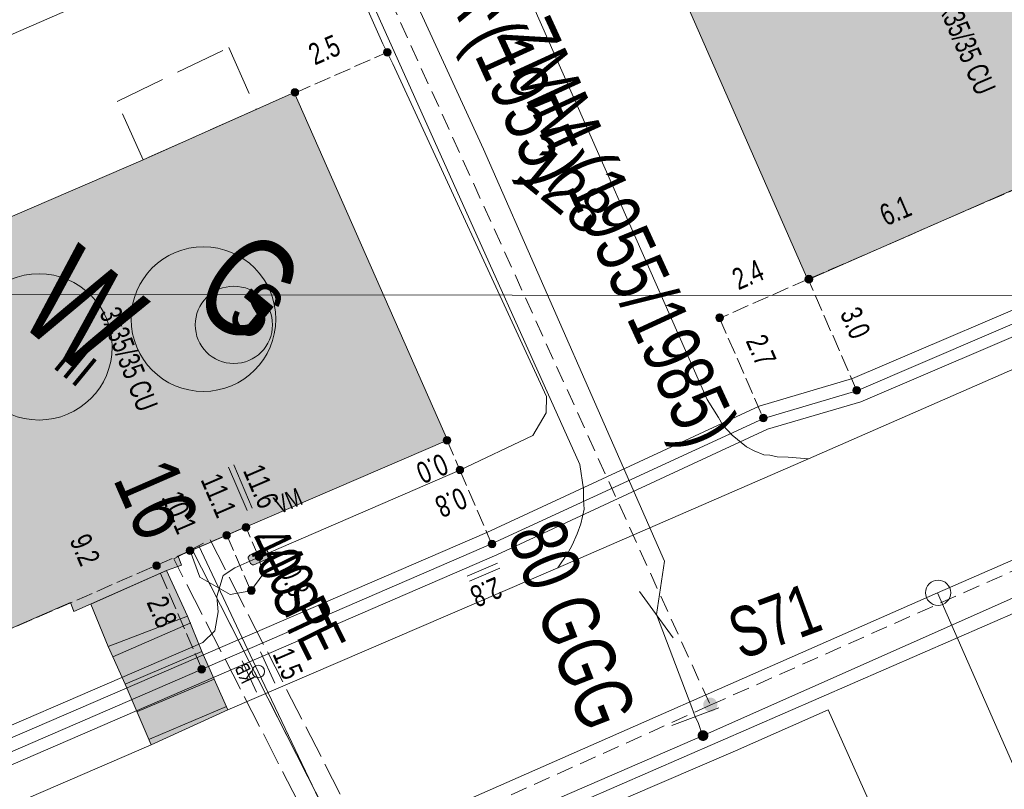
# Model space of a CAD drawing. Header units: metres. Extents: x -740 to 758, y -633 to 854.
# Tile 1054 of 1056: x 456 to 480, y 226 to 245. Entities that reach past the tile are written whole.
import ezdxf

# ---------------------------------------------------------------- set-up
doc = ezdxf.new("R2010")
doc.units = ezdxf.units.M
doc.header["$MEASUREMENT"] = 0
for name, pattern in [('1248_416', [1.664, 1.248, -0.416]), ('416_125', [0.5408, 0.416, -0.1248]), ('416_208', [0.624, 0.416, -0.208]), ('416_416', [0.832, 0.416, -0.416]), ('832_208', [1.04, 0.832, -0.208])]:
    doc.linetypes.add(name, pattern=pattern)
for name, color, linetype in [('Gas.LOVION', 7, 'Continuous'), ('Grundkarte.LOVION', 7, 'Continuous'), ('Grundkarte_Text.LOVION', 7, 'Continuous'), ('Strom.LOVION', 7, 'Continuous'), ('StromBemass.LOVION', 7, 'Continuous'), ('ViewBounds.LOVION', 7, 'Continuous'), ('Wasser.LOVION', 7, 'Continuous')]:
    doc.layers.add(name, color=color, linetype=linetype)
doc.styles.add('ERSTELLTER_STIL_1', font='arial.ttf')

msp = doc.modelspace()

# ---------------------------------------------------------------- hatches: boundary and pattern name
at = {"layer": 'Gas.LOVION', "linetype": 'Continuous', "lineweight": 13}
for points in [[(460.148, 232.113), (460.812, 232.429), (460.66, 232.769), (459.968, 232.45)], [(473.275, 228.231), (473.288, 228.249), (473.298, 228.268), (473.306, 228.288), (473.311, 228.309), (473.314, 228.331), (473.314, 228.353), (473.311, 228.375), (473.306, 228.396), (473.298, 228.416), (473.287, 228.436), (473.274, 228.453), (473.259, 228.469), (473.242, 228.483), (473.223, 228.495), (473.204, 228.504), (473.183, 228.511), (473.161, 228.515), (473.139, 228.516), (473.117, 228.515), (473.096, 228.511), (473.075, 228.504), (473.055, 228.494), (473.037, 228.483), (473.02, 228.469), (473.005, 228.452), (472.992, 228.435), (472.982, 228.415), (472.974, 228.395), (472.968, 228.374), (472.966, 228.352), (472.966, 228.33), (472.968, 228.308), (472.974, 228.287), (472.982, 228.267), (472.993, 228.248), (473.006, 228.23), (473.021, 228.214), (473.038, 228.2), (473.056, 228.188), (473.076, 228.179), (473.097, 228.172), (473.119, 228.168), (473.14, 228.167), (473.162, 228.168), (473.184, 228.173), (473.205, 228.179), (473.224, 228.189), (473.243, 228.201), (473.26, 228.215)]]:
    msp.add_hatch(color=7, dxfattribs=at).paths.add_polyline_path(points)
at = {"layer": 'Grundkarte.LOVION', "linetype": 'Continuous', "lineweight": 18}
for color, points in [(9, [(471.824, 247.368), (475.552, 238.866), (481.277, 241.376), (481.449, 241.127), (481.932, 241.322), (483.971, 242.231), (483.916, 242.491), (491.739, 245.916), (488.09, 254.515), (487.581, 254.288), (484.718, 253.032), (479.36, 250.706), (476.046, 249.229), (472.955, 247.892)]), (9, [(462.833, 243.504), (459.094, 241.838), (455.01, 240.079), (453.507, 239.429), (452.03, 238.812), (450.73, 238.212), (447.894, 236.989), (447.24, 236.718), (451.006, 228.131), (457.299, 230.874), (457.381, 230.646), (459.675, 231.668), (460.047, 231.793), (459.965, 232.022), (466.63, 234.89)]), (254, [(460.199, 230.537), (459.675, 231.668), (457.805, 230.835), (458.233, 229.783)]), (254, [(460.199, 230.537), (459.675, 231.668), (457.805, 230.835), (458.233, 229.783)]), (254, [(460.551, 229.655), (460.199, 230.537), (458.233, 229.783), (458.65, 228.849)]), (254, [(461.195, 228.211), (460.551, 229.655), (458.65, 228.849), (459.299, 227.346)])]:
    msp.add_hatch(color=color, dxfattribs=at).paths.add_polyline_path(points)
at = {"layer": 'Strom.LOVION', "linetype": 'Continuous', "lineweight": 13}
for points in [[(459.766, 231.943), (460.733, 232.333), (460.654, 232.532), (459.684, 232.171)], [(462.076, 232.198), (461.736, 232.047), (461.696, 231.999), (461.699, 231.969), (461.756, 231.842), (461.804, 231.802), (461.834, 231.805), (462.173, 231.957), (462.226, 232.021), (462.223, 232.05), (462.169, 232.148), (462.167, 232.178), (462.134, 232.204)]]:
    msp.add_hatch(color=7, dxfattribs=at).paths.add_polyline_path(points)
at = {"layer": 'StromBemass.LOVION', "linetype": 'Continuous', "lineweight": 13}
for points in [[(465.214, 244.439), (465.221, 244.448), (465.227, 244.459), (465.231, 244.47), (465.234, 244.481), (465.236, 244.493), (465.236, 244.505), (465.234, 244.517), (465.231, 244.528), (465.227, 244.539), (465.221, 244.549), (465.214, 244.559), (465.206, 244.568), (465.197, 244.575), (465.187, 244.581), (465.176, 244.586), (465.165, 244.59), (465.153, 244.592), (465.141, 244.593), (465.13, 244.592), (465.118, 244.59), (465.107, 244.586), (465.096, 244.581), (465.086, 244.575), (465.077, 244.567), (465.069, 244.558), (465.062, 244.549), (465.056, 244.538), (465.052, 244.527), (465.049, 244.516), (465.048, 244.504), (465.048, 244.492), (465.049, 244.481), (465.052, 244.469), (465.057, 244.458), (465.062, 244.448), (465.069, 244.438), (465.077, 244.43), (465.086, 244.422), (465.097, 244.416), (465.107, 244.411), (465.118, 244.407), (465.13, 244.405), (465.142, 244.404), (465.154, 244.405), (465.165, 244.407), (465.177, 244.411), (465.187, 244.416), (465.197, 244.423), (465.206, 244.43)], [(462.925, 243.447), (462.932, 243.456), (462.938, 243.466), (462.942, 243.477), (462.945, 243.489), (462.946, 243.5), (462.946, 243.512), (462.945, 243.524), (462.942, 243.535), (462.938, 243.546), (462.932, 243.556), (462.925, 243.566), (462.917, 243.574), (462.908, 243.582), (462.898, 243.588), (462.887, 243.593), (462.876, 243.597), (462.864, 243.599), (462.853, 243.6), (462.841, 243.599), (462.829, 243.597), (462.818, 243.593), (462.808, 243.588), (462.798, 243.582), (462.789, 243.574), (462.781, 243.565), (462.774, 243.556), (462.768, 243.546), (462.764, 243.535), (462.761, 243.523), (462.76, 243.512), (462.76, 243.5), (462.761, 243.488), (462.764, 243.477), (462.769, 243.466), (462.774, 243.456), (462.781, 243.446), (462.789, 243.438), (462.798, 243.43), (462.808, 243.424), (462.819, 243.419), (462.83, 243.415), (462.842, 243.413), (462.853, 243.412), (462.865, 243.413), (462.877, 243.415), (462.888, 243.419), (462.898, 243.424), (462.908, 243.431), (462.917, 243.438)], [(475.653, 238.818), (475.66, 238.828), (475.665, 238.838), (475.67, 238.85), (475.673, 238.861), (475.674, 238.873), (475.674, 238.885), (475.673, 238.897), (475.67, 238.908), (475.665, 238.919), (475.659, 238.93), (475.652, 238.939), (475.644, 238.948), (475.635, 238.956), (475.625, 238.962), (475.614, 238.967), (475.603, 238.971), (475.591, 238.973), (475.579, 238.974), (475.567, 238.973), (475.555, 238.971), (475.544, 238.967), (475.533, 238.962), (475.523, 238.955), (475.514, 238.948), (475.506, 238.939), (475.499, 238.929), (475.493, 238.919), (475.489, 238.908), (475.486, 238.896), (475.484, 238.884), (475.484, 238.872), (475.486, 238.86), (475.489, 238.849), (475.493, 238.838), (475.499, 238.827), (475.506, 238.818), (475.514, 238.809), (475.524, 238.801), (475.534, 238.795), (475.544, 238.79), (475.556, 238.786), (475.568, 238.784), (475.58, 238.783), (475.591, 238.784), (475.603, 238.787), (475.615, 238.79), (475.625, 238.795), (475.635, 238.802), (475.645, 238.809)], [(475.654, 238.822), (475.661, 238.831), (475.666, 238.842), (475.671, 238.853), (475.674, 238.864), (475.675, 238.876), (475.675, 238.888), (475.673, 238.9), (475.67, 238.911), (475.666, 238.923), (475.66, 238.933), (475.653, 238.943), (475.645, 238.951), (475.636, 238.959), (475.626, 238.965), (475.615, 238.97), (475.604, 238.974), (475.592, 238.976), (475.58, 238.977), (475.568, 238.976), (475.557, 238.974), (475.545, 238.97), (475.535, 238.965), (475.525, 238.958), (475.515, 238.951), (475.507, 238.942), (475.5, 238.932), (475.495, 238.922), (475.49, 238.911), (475.487, 238.899), (475.486, 238.888), (475.486, 238.876), (475.488, 238.864), (475.491, 238.852), (475.495, 238.841), (475.501, 238.831), (475.508, 238.821), (475.516, 238.813), (475.525, 238.805), (475.535, 238.799), (475.546, 238.794), (475.557, 238.79), (475.569, 238.788), (475.581, 238.787), (475.593, 238.788), (475.604, 238.79), (475.616, 238.794), (475.626, 238.799), (475.636, 238.805), (475.646, 238.813)], [(475.654, 238.822), (475.661, 238.831), (475.666, 238.842), (475.671, 238.853), (475.674, 238.864), (475.675, 238.876), (475.675, 238.888), (475.673, 238.9), (475.67, 238.911), (475.666, 238.923), (475.66, 238.933), (475.653, 238.943), (475.645, 238.951), (475.636, 238.959), (475.626, 238.965), (475.615, 238.97), (475.604, 238.974), (475.592, 238.976), (475.58, 238.977), (475.568, 238.976), (475.557, 238.974), (475.545, 238.97), (475.535, 238.965), (475.525, 238.958), (475.515, 238.951), (475.507, 238.942), (475.5, 238.932), (475.495, 238.922), (475.49, 238.911), (475.487, 238.899), (475.486, 238.888), (475.486, 238.876), (475.488, 238.864), (475.491, 238.852), (475.495, 238.841), (475.501, 238.831), (475.508, 238.821), (475.516, 238.813), (475.525, 238.805), (475.535, 238.799), (475.546, 238.794), (475.557, 238.79), (475.569, 238.788), (475.581, 238.787), (475.593, 238.788), (475.604, 238.79), (475.616, 238.794), (475.626, 238.799), (475.636, 238.805), (475.646, 238.813)], [(473.444, 237.863), (473.451, 237.873), (473.457, 237.884), (473.461, 237.895), (473.464, 237.906), (473.465, 237.918), (473.465, 237.93), (473.464, 237.942), (473.461, 237.953), (473.456, 237.965), (473.451, 237.975), (473.444, 237.985), (473.435, 237.993), (473.426, 238.001), (473.416, 238.007), (473.405, 238.012), (473.394, 238.016), (473.382, 238.018), (473.37, 238.019), (473.358, 238.018), (473.346, 238.016), (473.335, 238.012), (473.324, 238.007), (473.314, 238.001), (473.305, 237.993), (473.297, 237.984), (473.29, 237.974), (473.284, 237.964), (473.28, 237.953), (473.277, 237.941), (473.275, 237.929), (473.276, 237.917), (473.277, 237.906), (473.28, 237.894), (473.284, 237.883), (473.29, 237.873), (473.297, 237.863), (473.306, 237.854), (473.315, 237.847), (473.325, 237.84), (473.336, 237.835), (473.347, 237.832), (473.359, 237.829), (473.371, 237.829), (473.383, 237.829), (473.394, 237.832), (473.406, 237.835), (473.417, 237.841), (473.427, 237.847), (473.436, 237.855)], [(473.446, 237.867), (473.453, 237.877), (473.458, 237.887), (473.463, 237.898), (473.466, 237.91), (473.467, 237.922), (473.467, 237.934), (473.465, 237.946), (473.462, 237.957), (473.458, 237.968), (473.452, 237.979), (473.445, 237.988), (473.437, 237.997), (473.428, 238.005), (473.418, 238.011), (473.407, 238.016), (473.395, 238.02), (473.384, 238.022), (473.372, 238.023), (473.36, 238.022), (473.348, 238.02), (473.337, 238.016), (473.326, 238.011), (473.316, 238.004), (473.307, 237.997), (473.299, 237.988), (473.292, 237.978), (473.286, 237.968), (473.281, 237.957), (473.279, 237.945), (473.277, 237.933), (473.277, 237.921), (473.279, 237.909), (473.282, 237.898), (473.286, 237.887), (473.292, 237.876), (473.299, 237.867), (473.307, 237.858), (473.316, 237.85), (473.326, 237.844), (473.337, 237.839), (473.349, 237.835), (473.36, 237.833), (473.372, 237.832), (473.384, 237.833), (473.396, 237.835), (473.407, 237.839), (473.418, 237.844), (473.428, 237.851), (473.437, 237.858)], [(476.838, 236.066), (476.845, 236.076), (476.851, 236.086), (476.855, 236.097), (476.858, 236.109), (476.859, 236.121), (476.859, 236.133), (476.858, 236.145), (476.855, 236.156), (476.85, 236.168), (476.845, 236.178), (476.837, 236.188), (476.829, 236.196), (476.82, 236.204), (476.81, 236.21), (476.799, 236.216), (476.788, 236.219), (476.776, 236.221), (476.764, 236.222), (476.752, 236.221), (476.74, 236.219), (476.729, 236.215), (476.718, 236.21), (476.708, 236.204), (476.698, 236.196), (476.69, 236.187), (476.683, 236.178), (476.678, 236.167), (476.673, 236.156), (476.67, 236.144), (476.669, 236.132), (476.669, 236.12), (476.67, 236.108), (476.673, 236.097), (476.678, 236.086), (476.684, 236.075), (476.691, 236.065), (476.699, 236.057), (476.708, 236.049), (476.718, 236.043), (476.729, 236.038), (476.741, 236.034), (476.752, 236.032), (476.764, 236.031), (476.776, 236.032), (476.788, 236.034), (476.8, 236.038), (476.81, 236.043), (476.82, 236.049), (476.83, 236.057)], [(474.529, 235.383), (474.536, 235.392), (474.541, 235.403), (474.546, 235.414), (474.549, 235.426), (474.55, 235.438), (474.55, 235.45), (474.549, 235.462), (474.546, 235.474), (474.541, 235.485), (474.535, 235.495), (474.528, 235.505), (474.52, 235.514), (474.511, 235.521), (474.5, 235.528), (474.489, 235.533), (474.478, 235.537), (474.466, 235.539), (474.454, 235.539), (474.442, 235.539), (474.43, 235.536), (474.419, 235.533), (474.408, 235.527), (474.398, 235.521), (474.389, 235.513), (474.38, 235.504), (474.373, 235.495), (474.368, 235.484), (474.363, 235.473), (474.36, 235.461), (474.359, 235.449), (474.359, 235.437), (474.36, 235.425), (474.363, 235.414), (474.368, 235.402), (474.374, 235.392), (474.381, 235.382), (474.389, 235.373), (474.398, 235.366), (474.409, 235.359), (474.419, 235.354), (474.431, 235.351), (474.443, 235.348), (474.455, 235.348), (474.467, 235.349), (474.479, 235.351), (474.49, 235.355), (474.501, 235.36), (474.511, 235.366), (474.52, 235.374)], [(466.693, 234.829), (466.7, 234.838), (466.705, 234.849), (466.71, 234.86), (466.713, 234.871), (466.714, 234.883), (466.714, 234.895), (466.712, 234.906), (466.709, 234.918), (466.705, 234.929), (466.699, 234.939), (466.692, 234.949), (466.684, 234.957), (466.675, 234.965), (466.665, 234.971), (466.655, 234.976), (466.643, 234.98), (466.632, 234.982), (466.62, 234.982), (466.608, 234.982), (466.597, 234.979), (466.585, 234.976), (466.575, 234.971), (466.565, 234.964), (466.556, 234.957), (466.548, 234.948), (466.541, 234.939), (466.535, 234.928), (466.531, 234.917), (466.528, 234.906), (466.526, 234.894), (466.526, 234.882), (466.528, 234.871), (466.531, 234.859), (466.535, 234.848), (466.541, 234.838), (466.548, 234.828), (466.556, 234.82), (466.565, 234.812), (466.575, 234.806), (466.586, 234.801), (466.597, 234.797), (466.609, 234.795), (466.621, 234.795), (466.632, 234.795), (466.644, 234.798), (466.655, 234.801), (466.666, 234.806), (466.676, 234.813), (466.685, 234.82)], [(467.011, 234.098), (467.018, 234.108), (467.023, 234.118), (467.028, 234.129), (467.031, 234.141), (467.032, 234.152), (467.032, 234.164), (467.031, 234.176), (467.028, 234.187), (467.023, 234.198), (467.017, 234.209), (467.011, 234.218), (467.002, 234.227), (466.993, 234.234), (466.983, 234.24), (466.973, 234.245), (466.961, 234.249), (466.95, 234.251), (466.938, 234.252), (466.926, 234.251), (466.915, 234.249), (466.903, 234.245), (466.893, 234.24), (466.883, 234.234), (466.874, 234.226), (466.866, 234.218), (466.859, 234.208), (466.853, 234.198), (466.849, 234.187), (466.846, 234.175), (466.845, 234.164), (466.845, 234.152), (466.846, 234.14), (466.849, 234.129), (466.853, 234.118), (466.859, 234.107), (466.866, 234.098), (466.874, 234.089), (466.883, 234.082), (466.893, 234.076), (466.904, 234.071), (466.915, 234.067), (466.927, 234.065), (466.939, 234.064), (466.95, 234.065), (466.962, 234.067), (466.973, 234.071), (466.984, 234.076), (466.994, 234.082), (467.003, 234.09)], [(467.011, 234.098), (467.018, 234.108), (467.023, 234.118), (467.028, 234.129), (467.031, 234.141), (467.032, 234.152), (467.032, 234.164), (467.031, 234.176), (467.028, 234.187), (467.023, 234.198), (467.017, 234.209), (467.011, 234.218), (467.002, 234.227), (466.993, 234.234), (466.983, 234.24), (466.973, 234.245), (466.961, 234.249), (466.95, 234.251), (466.938, 234.252), (466.926, 234.251), (466.915, 234.249), (466.903, 234.245), (466.893, 234.24), (466.883, 234.234), (466.874, 234.226), (466.866, 234.218), (466.859, 234.208), (466.853, 234.198), (466.849, 234.187), (466.846, 234.175), (466.845, 234.164), (466.845, 234.152), (466.846, 234.14), (466.849, 234.129), (466.853, 234.118), (466.859, 234.107), (466.866, 234.098), (466.874, 234.089), (466.883, 234.082), (466.893, 234.076), (466.904, 234.071), (466.915, 234.067), (466.927, 234.065), (466.939, 234.064), (466.95, 234.065), (466.962, 234.067), (466.973, 234.071), (466.984, 234.076), (466.994, 234.082), (467.003, 234.09)], [(461.714, 232.678), (461.721, 232.688), (461.726, 232.698), (461.731, 232.709), (461.733, 232.72), (461.735, 232.732), (461.735, 232.744), (461.733, 232.756), (461.73, 232.767), (461.726, 232.778), (461.72, 232.788), (461.713, 232.798), (461.705, 232.806), (461.696, 232.814), (461.686, 232.82), (461.676, 232.825), (461.664, 232.828), (461.653, 232.831), (461.641, 232.831), (461.629, 232.831), (461.618, 232.828), (461.607, 232.825), (461.596, 232.82), (461.586, 232.813), (461.577, 232.806), (461.569, 232.797), (461.562, 232.788), (461.557, 232.777), (461.552, 232.766), (461.549, 232.755), (461.548, 232.743), (461.548, 232.732), (461.55, 232.72), (461.553, 232.709), (461.557, 232.698), (461.563, 232.687), (461.57, 232.678), (461.578, 232.669), (461.587, 232.662), (461.597, 232.656), (461.607, 232.651), (461.618, 232.647), (461.63, 232.645), (461.642, 232.644), (461.653, 232.645), (461.665, 232.647), (461.676, 232.651), (461.687, 232.656), (461.697, 232.662), (461.706, 232.67)], [(461.715, 232.677), (461.722, 232.686), (461.728, 232.696), (461.732, 232.707), (461.735, 232.719), (461.736, 232.73), (461.736, 232.742), (461.735, 232.754), (461.732, 232.765), (461.727, 232.776), (461.722, 232.786), (461.715, 232.796), (461.707, 232.804), (461.698, 232.812), (461.688, 232.818), (461.677, 232.823), (461.666, 232.827), (461.655, 232.829), (461.643, 232.829), (461.631, 232.829), (461.62, 232.826), (461.608, 232.823), (461.598, 232.818), (461.588, 232.811), (461.579, 232.804), (461.571, 232.795), (461.564, 232.786), (461.558, 232.775), (461.554, 232.765), (461.551, 232.753), (461.55, 232.742), (461.55, 232.73), (461.551, 232.718), (461.554, 232.707), (461.559, 232.696), (461.564, 232.686), (461.571, 232.676), (461.579, 232.668), (461.588, 232.66), (461.598, 232.654), (461.609, 232.649), (461.62, 232.645), (461.632, 232.643), (461.643, 232.643), (461.655, 232.643), (461.667, 232.646), (461.678, 232.649), (461.688, 232.654), (461.698, 232.661), (461.707, 232.668)], [(461.234, 232.48), (461.241, 232.49), (461.246, 232.5), (461.251, 232.511), (461.254, 232.523), (461.255, 232.534), (461.255, 232.546), (461.253, 232.558), (461.25, 232.569), (461.246, 232.58), (461.24, 232.591), (461.233, 232.6), (461.225, 232.609), (461.216, 232.616), (461.206, 232.623), (461.195, 232.628), (461.184, 232.631), (461.173, 232.633), (461.161, 232.634), (461.149, 232.633), (461.137, 232.631), (461.126, 232.627), (461.115, 232.622), (461.105, 232.616), (461.096, 232.608), (461.088, 232.6), (461.081, 232.59), (461.076, 232.58), (461.071, 232.569), (461.068, 232.557), (461.067, 232.545), (461.067, 232.534), (461.069, 232.522), (461.072, 232.51), (461.076, 232.5), (461.082, 232.489), (461.089, 232.48), (461.097, 232.471), (461.106, 232.464), (461.116, 232.457), (461.127, 232.452), (461.138, 232.449), (461.149, 232.446), (461.161, 232.446), (461.173, 232.446), (461.185, 232.449), (461.196, 232.452), (461.207, 232.457), (461.217, 232.464), (461.226, 232.471)], [(467.806, 232.261), (467.813, 232.27), (467.819, 232.281), (467.823, 232.292), (467.826, 232.303), (467.827, 232.315), (467.827, 232.327), (467.826, 232.339), (467.823, 232.35), (467.819, 232.361), (467.813, 232.371), (467.806, 232.381), (467.798, 232.389), (467.789, 232.397), (467.779, 232.403), (467.768, 232.408), (467.757, 232.412), (467.745, 232.414), (467.733, 232.415), (467.721, 232.414), (467.71, 232.412), (467.699, 232.408), (467.688, 232.403), (467.678, 232.397), (467.669, 232.389), (467.661, 232.38), (467.654, 232.371), (467.648, 232.36), (467.644, 232.349), (467.641, 232.338), (467.639, 232.326), (467.639, 232.314), (467.641, 232.303), (467.644, 232.291), (467.648, 232.28), (467.654, 232.27), (467.661, 232.26), (467.669, 232.252), (467.678, 232.244), (467.688, 232.238), (467.699, 232.233), (467.71, 232.229), (467.722, 232.227), (467.734, 232.226), (467.746, 232.227), (467.757, 232.229), (467.768, 232.233), (467.779, 232.238), (467.789, 232.245), (467.798, 232.252)], [(460.329, 232.094), (460.336, 232.104), (460.342, 232.114), (460.346, 232.125), (460.349, 232.137), (460.351, 232.149), (460.35, 232.16), (460.349, 232.172), (460.346, 232.184), (460.342, 232.195), (460.336, 232.205), (460.329, 232.215), (460.321, 232.223), (460.311, 232.231), (460.301, 232.237), (460.291, 232.242), (460.279, 232.246), (460.268, 232.248), (460.256, 232.249), (460.244, 232.248), (460.232, 232.246), (460.221, 232.242), (460.21, 232.237), (460.2, 232.231), (460.191, 232.223), (460.183, 232.214), (460.176, 232.205), (460.17, 232.194), (460.166, 232.183), (460.163, 232.172), (460.162, 232.16), (460.162, 232.148), (460.163, 232.136), (460.166, 232.125), (460.171, 232.114), (460.176, 232.103), (460.183, 232.094), (460.192, 232.085), (460.201, 232.078), (460.211, 232.071), (460.222, 232.066), (460.233, 232.063), (460.245, 232.06), (460.256, 232.06), (460.268, 232.06), (460.28, 232.063), (460.291, 232.066), (460.302, 232.072), (460.312, 232.078), (460.321, 232.086)], [(460.329, 232.094), (460.336, 232.104), (460.342, 232.114), (460.346, 232.125), (460.349, 232.137), (460.351, 232.149), (460.35, 232.16), (460.349, 232.172), (460.346, 232.184), (460.342, 232.195), (460.336, 232.205), (460.329, 232.215), (460.321, 232.223), (460.311, 232.231), (460.301, 232.237), (460.291, 232.242), (460.279, 232.246), (460.268, 232.248), (460.256, 232.249), (460.244, 232.248), (460.232, 232.246), (460.221, 232.242), (460.21, 232.237), (460.2, 232.231), (460.191, 232.223), (460.183, 232.214), (460.176, 232.205), (460.17, 232.194), (460.166, 232.183), (460.163, 232.172), (460.162, 232.16), (460.162, 232.148), (460.163, 232.136), (460.166, 232.125), (460.171, 232.114), (460.176, 232.103), (460.183, 232.094), (460.192, 232.085), (460.201, 232.078), (460.211, 232.071), (460.222, 232.066), (460.233, 232.063), (460.245, 232.06), (460.256, 232.06), (460.268, 232.06), (460.28, 232.063), (460.291, 232.066), (460.302, 232.072), (460.312, 232.078), (460.321, 232.086)], [(462.035, 231.949), (462.042, 231.959), (462.048, 231.969), (462.052, 231.98), (462.055, 231.991), (462.057, 232.003), (462.057, 232.015), (462.055, 232.027), (462.052, 232.038), (462.048, 232.049), (462.042, 232.059), (462.035, 232.069), (462.027, 232.078), (462.018, 232.085), (462.008, 232.091), (461.997, 232.096), (461.986, 232.1), (461.974, 232.102), (461.962, 232.103), (461.951, 232.102), (461.939, 232.1), (461.928, 232.096), (461.917, 232.091), (461.907, 232.085), (461.898, 232.077), (461.89, 232.068), (461.883, 232.059), (461.877, 232.049), (461.873, 232.038), (461.87, 232.026), (461.869, 232.014), (461.869, 232.003), (461.87, 231.991), (461.873, 231.979), (461.878, 231.968), (461.883, 231.958), (461.89, 231.949), (461.898, 231.94), (461.908, 231.932), (461.918, 231.926), (461.928, 231.921), (461.94, 231.918), (461.951, 231.915), (461.963, 231.915), (461.975, 231.915), (461.986, 231.918), (461.998, 231.921), (462.008, 231.926), (462.018, 231.933), (462.027, 231.94)], [(459.501, 231.726), (459.507, 231.736), (459.513, 231.746), (459.517, 231.757), (459.52, 231.768), (459.521, 231.779), (459.521, 231.791), (459.52, 231.802), (459.517, 231.814), (459.513, 231.824), (459.507, 231.834), (459.5, 231.844), (459.492, 231.852), (459.483, 231.86), (459.474, 231.866), (459.463, 231.871), (459.452, 231.874), (459.441, 231.876), (459.429, 231.877), (459.418, 231.876), (459.406, 231.874), (459.395, 231.87), (459.385, 231.865), (459.375, 231.859), (459.366, 231.852), (459.358, 231.843), (459.352, 231.834), (459.346, 231.824), (459.342, 231.813), (459.339, 231.802), (459.338, 231.79), (459.338, 231.779), (459.339, 231.767), (459.342, 231.756), (459.346, 231.745), (459.352, 231.735), (459.359, 231.726), (459.367, 231.718), (459.376, 231.71), (459.386, 231.704), (459.396, 231.699), (459.407, 231.696), (459.418, 231.694), (459.43, 231.693), (459.441, 231.694), (459.453, 231.696), (459.464, 231.699), (459.474, 231.704), (459.484, 231.711), (459.493, 231.718)], [(461.849, 231.11), (461.856, 231.119), (461.862, 231.13), (461.866, 231.141), (461.869, 231.153), (461.87, 231.165), (461.87, 231.177), (461.869, 231.188), (461.866, 231.2), (461.861, 231.211), (461.856, 231.222), (461.848, 231.231), (461.84, 231.24), (461.831, 231.247), (461.821, 231.254), (461.81, 231.259), (461.799, 231.263), (461.787, 231.265), (461.775, 231.265), (461.763, 231.265), (461.751, 231.262), (461.74, 231.259), (461.729, 231.254), (461.719, 231.247), (461.71, 231.239), (461.702, 231.231), (461.695, 231.221), (461.689, 231.21), (461.685, 231.199), (461.682, 231.188), (461.68, 231.176), (461.68, 231.164), (461.682, 231.152), (461.685, 231.141), (461.689, 231.129), (461.695, 231.119), (461.702, 231.109), (461.71, 231.101), (461.72, 231.093), (461.73, 231.087), (461.741, 231.082), (461.752, 231.078), (461.764, 231.076), (461.776, 231.075), (461.788, 231.076), (461.799, 231.078), (461.811, 231.082), (461.821, 231.087), (461.832, 231.093), (461.841, 231.101)], [(460.615, 229.16), (460.622, 229.169), (460.627, 229.18), (460.632, 229.191), (460.635, 229.202), (460.636, 229.214), (460.636, 229.225), (460.635, 229.237), (460.632, 229.248), (460.627, 229.259), (460.622, 229.27), (460.615, 229.279), (460.607, 229.288), (460.597, 229.295), (460.588, 229.301), (460.577, 229.306), (460.566, 229.31), (460.554, 229.312), (460.542, 229.313), (460.531, 229.312), (460.519, 229.31), (460.508, 229.306), (460.497, 229.301), (460.487, 229.295), (460.478, 229.287), (460.47, 229.279), (460.464, 229.269), (460.458, 229.259), (460.454, 229.248), (460.451, 229.236), (460.449, 229.225), (460.449, 229.213), (460.451, 229.201), (460.454, 229.19), (460.458, 229.179), (460.464, 229.169), (460.471, 229.159), (460.479, 229.151), (460.488, 229.143), (460.498, 229.137), (460.509, 229.132), (460.52, 229.128), (460.531, 229.126), (460.543, 229.126), (460.555, 229.126), (460.566, 229.129), (460.577, 229.132), (460.588, 229.137), (460.598, 229.144), (460.607, 229.151)]]:
    msp.add_hatch(color=7, dxfattribs=at).paths.add_polyline_path(points)
at = {"layer": 'Wasser.LOVION', "linetype": 'Continuous', "lineweight": 13}
for points in [[(459.965, 232.022), (460.642, 232.354), (460.461, 232.691), (459.8, 232.345)], [(473.062, 227.492), (473.072, 227.505), (473.08, 227.52), (473.086, 227.535), (473.09, 227.551), (473.092, 227.568), (473.092, 227.585), (473.09, 227.601), (473.086, 227.617), (473.079, 227.633), (473.071, 227.647), (473.062, 227.661), (473.05, 227.673), (473.037, 227.683), (473.023, 227.692), (473.008, 227.699), (472.992, 227.704), (472.976, 227.707), (472.959, 227.708), (472.943, 227.707), (472.927, 227.704), (472.911, 227.699), (472.896, 227.692), (472.882, 227.683), (472.869, 227.672), (472.858, 227.66), (472.848, 227.646), (472.84, 227.632), (472.834, 227.616), (472.83, 227.6), (472.828, 227.584), (472.828, 227.567), (472.83, 227.551), (472.834, 227.535), (472.84, 227.519), (472.848, 227.505), (472.858, 227.491), (472.87, 227.479), (472.882, 227.469), (472.897, 227.46), (472.912, 227.453), (472.927, 227.448), (472.944, 227.445), (472.96, 227.444), (472.977, 227.445), (472.993, 227.448), (473.009, 227.453), (473.024, 227.46), (473.038, 227.469), (473.051, 227.48)]]:
    msp.add_hatch(color=7, dxfattribs=at).paths.add_polyline_path(points)

# ---------------------------------------------------------------- linework, layer by layer
at = {"layer": 'Gas.LOVION', "color": 5, "linetype": '416_208', "lineweight": 18}
for points in [[(422.543, 303.11), (423.986, 303.162), (440.327, 303.193), (447.966, 285.527), (448.29, 284.775), (456.54, 265.395), (462.118, 252.626), (473.139, 228.329), (484.54, 233.39), (493.478, 237.352), (506.279, 242.904), (507.88, 243.608), (508.758, 243.856)], [(473.139, 228.329), (464.249, 224.327), (462.603, 223.634), (445.177, 215.798), (444.893, 215.681), (432.247, 210.056)]]:
    msp.add_lwpolyline(points, dxfattribs=at)
at = {"layer": 'Gas.LOVION', "color": 5, "linetype": 'Continuous', "lineweight": 18}
msp.add_lwpolyline([(464.249, 224.327), (464.195, 224.426), (461.945, 229.156), (460.472, 232.278)], dxfattribs=at)
at = {"layer": 'Gas.LOVION', "color": 251, "linetype": 'Continuous', "lineweight": 13}
for points in [[(461.549, 229.428), (461.906, 228.65)], [(462, 229.649), (462.357, 228.871)]]:
    msp.add_lwpolyline(points, dxfattribs=at)
at = {"layer": 'Gas.LOVION', "color": 5, "linetype": 'Continuous', "lineweight": 18}
msp.add_circle((460.589, 237.892), 1.791, dxfattribs=at)
at = {"layer": 'Gas.LOVION', "color": 251, "linetype": 'Continuous', "lineweight": 13}
msp.add_circle((461.948, 229.165), 0.154, dxfattribs=at)
at = {"layer": 'Grundkarte.LOVION', "color": 8, "linetype": 'Continuous', "lineweight": 18}
for points in [[(428.882, 310.823), (437.501, 311.547), (473.281, 315.903), (491.086, 317.584), (515.054, 270.747), (425.388, 231.685), (422.645, 237.978), (404.027, 280.581)], [(501.907, 245.905), (485.21, 238.628), (483.394, 237.859), (475.571, 234.434), (469.363, 231.729), (461.195, 228.211), (459.299, 227.346), (445.857, 221.539), (444.015, 220.738), (436.76, 217.546), (434.349, 216.512), (431.306, 218.313), (425.388, 231.685), (515.054, 270.747)], [(507.011, 248.119), (509.97, 241.433), (510.235, 240.838), (537.767, 177.502), (538.107, 176.737), (539.22, 175.338), (540.701, 174.39), (535.533, 170.722), (535.441, 171.659), (535.121, 172.514), (520.648, 205.68), (507.082, 236.806), (505.647, 238.793), (503.507, 240.121), (501.108, 240.478), (498.917, 239.909), (478.763, 231.111), (466.097, 225.528), (465.206, 224.968), (464.584, 224.079), (464.277, 222.985), (464.471, 221.911), (491.377, 160.435)], [(464.366, 133.203), (423.71, 226.172), (426.075, 227.082), (430.058, 217.778), (430.65, 216.86), (431.629, 216.217), (432.653, 216.022), (433.76, 216.189), (434.349, 216.512), (436.76, 217.546), (444.015, 220.738), (445.857, 221.539), (459.299, 227.346), (461.195, 228.211), (469.363, 231.729), (475.571, 234.434), (483.394, 237.859), (485.21, 238.628), (501.907, 245.905)], [(458.65, 228.849), (460.551, 229.655)], [(467.527, 224.515), (473.767, 227.194), (476.061, 228.216), (478.068, 223.713)]]:
    msp.add_lwpolyline(points, dxfattribs=at)
for points in [[(471.824, 247.368), (472.955, 247.892), (476.046, 249.229), (479.36, 250.706), (484.718, 253.032), (487.581, 254.288), (488.09, 254.515), (491.739, 245.916), (483.916, 242.491), (483.971, 242.231), (481.932, 241.322), (481.449, 241.127), (481.277, 241.376), (475.552, 238.866)], [(462.833, 243.504), (466.63, 234.89), (459.965, 232.022), (460.047, 231.793), (459.675, 231.668), (457.381, 230.646), (457.299, 230.874), (451.006, 228.131), (447.24, 236.718), (447.894, 236.989), (450.73, 238.212), (452.03, 238.812), (453.507, 239.429), (455.01, 240.079), (459.094, 241.838)], [(494.994, 194.186), (478.763, 231.111), (498.917, 239.909), (501.108, 240.478), (503.507, 240.121), (505.647, 238.793), (507.082, 236.806), (520.648, 205.68)], [(491.377, 160.435), (464.471, 221.911), (464.277, 222.985), (464.584, 224.079), (465.206, 224.968), (466.097, 225.528), (478.763, 231.111), (494.994, 194.186), (511.917, 155.615), (507.743, 152.961), (502.402, 165.266), (501.919, 165.071), (501.154, 164.73), (497.272, 163.021), (492.456, 160.895)]]:
    msp.add_lwpolyline(points, close=True, dxfattribs=at)
at = {"layer": 'Grundkarte.LOVION', "color": 253, "linetype": 'Continuous', "lineweight": 18}
for points in [[(468.584, 246.046), (473.063, 235.903), (473.343, 235.458), (473.451, 235.261), (473.682, 235.018), (474.035, 234.727), (474.222, 234.627), (474.468, 234.533), (474.617, 234.518), (474.799, 234.477), (475.065, 234.473), (475.571, 234.434), (469.363, 231.729), (469.621, 232.109), (469.721, 232.296), (469.842, 232.573), (469.936, 232.819), (470.019, 233.182), (469.996, 233.416), (470, 233.682), (469.91, 234.294), (462.695, 250.347)], [(501.907, 245.905), (485.21, 238.628), (483.394, 237.859), (475.571, 234.434), (469.363, 231.729), (461.195, 228.211), (459.299, 227.346), (445.857, 221.539), (444.015, 220.738), (436.76, 217.546), (434.349, 216.512), (431.306, 218.313), (425.388, 231.685), (422.645, 237.978), (423.714, 239.738), (424.702, 240.219), (422.418, 245.434)], [(422.418, 245.434), (424.702, 240.219), (423.714, 239.738), (422.645, 237.978), (425.388, 231.685), (431.306, 218.313), (434.349, 216.512), (436.76, 217.546), (444.015, 220.738), (445.857, 221.539), (459.299, 227.346), (461.195, 228.211), (469.363, 231.729), (475.571, 234.434), (483.394, 237.859), (485.21, 238.628), (501.907, 245.905)], [(503.507, 240.121), (501.108, 240.478), (498.917, 239.909), (478.763, 231.111), (466.097, 225.528), (465.206, 224.968), (464.584, 224.079), (464.277, 222.985), (464.471, 221.911), (491.377, 160.435)]]:
    msp.add_lwpolyline(points, dxfattribs=at)
at = {"layer": 'Grundkarte.LOVION', "color": 8, "linetype": '1248_416', "lineweight": 18}
msp.add_lwpolyline([(461.898, 243.087), (459.094, 241.838), (458.45, 243.282), (461.216, 244.616)], close=True, dxfattribs=at)
at = {"layer": 'Grundkarte.LOVION', "color": 253, "linetype": 'Continuous', "lineweight": 18}
msp.add_lwpolyline([(535.533, 170.722), (511.917, 155.615), (507.743, 152.961), (502.402, 165.266), (501.919, 165.071), (501.154, 164.73), (497.272, 163.021), (492.456, 160.895), (491.377, 160.435), (464.471, 221.911), (464.277, 222.985), (464.584, 224.079), (465.206, 224.968), (466.097, 225.528), (478.763, 231.111), (498.917, 239.909), (501.108, 240.478), (503.507, 240.121), (505.647, 238.793), (507.082, 236.806), (520.648, 205.68), (535.121, 172.514), (535.441, 171.659)], close=True, dxfattribs=at)
at = {"layer": 'Grundkarte.LOVION', "color": 251, "linetype": 'Continuous', "lineweight": 13}
for points in [[(460.199, 230.537), (458.233, 229.783), (457.805, 230.835), (459.675, 231.668)], [(460.199, 230.537), (458.233, 229.783), (457.805, 230.835), (459.675, 231.668)], [(460.551, 229.655), (458.65, 228.849), (458.233, 229.783), (460.199, 230.537)], [(461.195, 228.211), (459.299, 227.346), (458.65, 228.849), (460.551, 229.655)]]:
    msp.add_lwpolyline(points, close=True, dxfattribs=at)
for points in [[(458.347, 229.528), (460.275, 230.367)], [(458.953, 228.169), (460.854, 228.976)], [(459.256, 227.489), (461.157, 228.296)]]:
    msp.add_lwpolyline(points, dxfattribs=at)
at = {"layer": 'Grundkarte.LOVION', "color": 9, "linetype": 'Continuous', "lineweight": 18}
msp.add_circle((478.779, 231.114), 0.312, dxfattribs=at)
at = {"layer": 'Strom.LOVION', "color": 150, "linetype": 'Continuous', "lineweight": 18}
for points in [[(455.905, 215.058), (457.296, 215.638), (452.732, 226.497), (460.574, 229.879), (460.87, 230.174), (460.957, 230.641), (460.92, 231.021), (461.076, 231.539), (461.368, 231.73), (461.963, 231.995), (466.939, 234.152), (468.747, 235.008), (469.076, 235.572), (469.081, 235.972), (465.275, 244.215), (465.035, 244.709), (456.564, 263.787)], [(512.471, 242.15), (511.96, 243.297), (509.993, 243.918), (506.627, 249.78), (504.661, 248.569), (501.553, 247.408), (492.862, 243.351), (482.266, 238.813), (476.663, 236.418), (474.351, 235.733), (467.607, 232.606), (453.13, 226.358), (457.678, 215.513), (455.983, 214.859)], [(511.121, 243.259), (510.206, 243.554), (484.996, 232.503), (467.492, 224.866), (466.903, 223.789)]]:
    msp.add_lwpolyline(points, dxfattribs=at)
at = {"layer": 'Strom.LOVION', "color": 1, "linetype": 'Continuous', "lineweight": 18}
for points in [[(535.386, 261.252), (532.176, 260.525), (527.315, 259.163), (522.529, 257.631), (518.027, 255.461), (513.795, 252.639), (509.201, 250.653), (506.645, 249.442), (504.791, 248.3), (501.67, 247.123), (492.991, 243.083), (476.766, 236.117), (474.454, 235.433), (467.724, 232.322), (453.517, 226.175), (458.428, 214.492), (456.484, 213.667)], [(501.969, 246.931), (493.108, 242.799), (476.867, 235.846), (474.554, 235.162), (467.853, 232.054), (453.902, 226.02), (457.077, 218.483), (459.395, 216.848)]]:
    msp.add_lwpolyline(points, dxfattribs=at)
at = {"layer": 'Strom.LOVION', "color": 5, "linetype": 'Continuous', "lineweight": 18}
msp.add_lwpolyline([(461.963, 231.995), (462.064, 231.562), (461.763, 231.163), (461.255, 231.069), (460.504, 231.498), (460.263, 232.154)], dxfattribs=at)
at = {"layer": 'Strom.LOVION', "color": 7, "linetype": 'Continuous', "lineweight": 13}
msp.add_lwpolyline([(462.076, 232.198), (462.134, 232.204), (462.167, 232.178), (462.169, 232.148), (462.223, 232.05), (462.226, 232.021), (462.173, 231.957), (461.834, 231.805), (461.804, 231.802), (461.756, 231.842), (461.699, 231.969), (461.696, 231.999), (461.736, 232.047)], close=True, dxfattribs=at)
at = {"layer": 'Strom.LOVION', "color": 1, "linetype": 'Continuous', "lineweight": 18}
msp.add_circle((461.343, 237.749), 0.957, dxfattribs=at)
at = {"layer": 'StromBemass.LOVION', "color": 7, "linetype": '416_125', "lineweight": 13}
for points in [[(462.849, 243.49), (465.13, 244.497)], [(475.565, 238.882), (480.796, 241.152)], [(476.766, 236.117), (475.565, 238.882), (473.369, 237.913), (474.454, 235.433)], [(466.614, 234.903), (466.939, 234.152), (467.724, 232.322)], [(451.006, 228.131), (460.263, 232.154), (461.638, 232.747)], [(461.963, 231.995), (461.638, 232.747)], [(461.763, 231.163), (461.171, 232.538)], [(460.549, 229.226), (459.442, 231.778)]]:
    msp.add_lwpolyline(points, dxfattribs=at)
at = {"layer": 'StromBemass.LOVION', "color": 7, "linetype": 'Continuous', "lineweight": 13}
for points in [[(461.34, 234.284), (461.8, 233.206)], [(461.213, 234.227), (461.673, 233.149)], [(467.873, 231.849), (467.122, 231.524)], [(467.93, 231.722), (467.179, 231.397)]]:
    msp.add_lwpolyline(points, dxfattribs=at)
for centre, radius in [((465.142, 244.499), 0.0942), ((462.853, 243.506), 0.0936), ((475.579, 238.879), 0.0951), ((475.58, 238.882), 0.0947), ((475.58, 238.882), 0.0947), ((473.37, 237.924), 0.0951), ((473.372, 237.928), 0.0951), ((476.764, 236.127), 0.0955), ((474.454, 235.444), 0.0959), ((466.62, 234.889), 0.0939), ((466.938, 234.158), 0.0939), ((466.938, 234.158), 0.0939), ((461.641, 232.738), 0.0936), ((461.643, 232.736), 0.0934), ((461.161, 232.54), 0.0942), ((467.733, 232.321), 0.0942), ((460.256, 232.154), 0.0946), ((460.256, 232.154), 0.0946), ((461.963, 232.009), 0.0941), ((459.43, 231.785), 0.0921), ((461.775, 231.17), 0.0952), ((460.543, 229.219), 0.0936)]:
    msp.add_circle(centre, radius, dxfattribs=at)
at = {"layer": 'ViewBounds.LOVION', "color": 1, "linetype": 'Continuous', "lineweight": 18}
msp.add_lwpolyline([(528.379, 238.399), (527.852, -123.837), (-505.561, -122.336), (-505.035, 239.901)], close=True, dxfattribs=at)
at = {"layer": 'Wasser.LOVION', "color": 150, "linetype": 'Continuous', "lineweight": 18}
for points in [[(463.321, 223.394), (463.478, 223.454), (463.749, 223.554), (464.543, 223.898), (468.34, 225.57), (472.947, 227.572), (472.841, 227.901), (472.768, 228.042), (472.686, 228.27), (471.81, 230.579), (472.006, 231.898), (467.521, 242.1), (462.807, 252.383), (456.599, 265.992), (453.728, 272.391), (447.578, 286.169), (441.959, 299.806), (440.39, 303.761), (440.317, 303.902), (440.144, 304.313), (434.94, 303.878), (426.52, 303.691), (423.144, 303.612), (422.952, 303.608)], [(472.947, 227.572), (480.623, 230.982), (484.9, 232.878), (489.76, 235.023), (498.893, 239.094), (505.452, 241.996), (505.694, 242.093), (508.043, 243.151)], [(464.543, 223.898), (464.505, 223.983), (464.308, 224.333), (460.302, 232.202)]]:
    msp.add_lwpolyline(points, dxfattribs=at)
at = {"layer": 'Wasser.LOVION', "color": 7, "linetype": '832_208', "lineweight": 13}
msp.add_lwpolyline([(459.854, 231.952), (460.753, 232.424), (464.772, 224.571), (463.873, 224.098)], close=True, dxfattribs=at)
at = {"layer": 'Wasser.LOVION', "color": 252, "linetype": '416_416', "lineweight": 18}
msp.add_lwpolyline([(464.308, 224.333), (460.302, 232.202)], dxfattribs=at)
at = {"layer": 'Wasser.LOVION', "color": 7, "linetype": 'Continuous', "lineweight": 13}
for points in [[(472.222, 229.998), (471.386, 231.143)], [(472.183, 227.822), (473.352, 228.262)]]:
    msp.add_lwpolyline(points, dxfattribs=at)
at = {"layer": 'Wasser.LOVION', "color": 94, "linetype": 'Continuous', "lineweight": 18}
msp.add_circle((456.52, 237.204), 1.812, dxfattribs=at)

# ---------------------------------------------------------------- texts
at = {"layer": 'Gas.LOVION', "color": 5, "linetype": 'Continuous', "lineweight": 18, "attachment_point": 7, "style": 'ERSTELLTER_STIL_1'}
for s, insert, char_height, rotation in [('{\\A1;\\W0.72132x;80 ND ST UA (1955)}', (462.95, 252.963), 1.42278, 294.4132), ('{\\A1;\\W0.71561x;G}', (460.163, 238.316), 2.48984, 320.5839), ('{\\A1;\\W0.71559x;40 ST}', (461.602, 232.405), 1.06707, 295.2458), ('{\\A1;\\W0.71554x;KB}', (461.872, 228.982), 0.35571, 115.2374)]:
    msp.add_mtext(s, dxfattribs=dict(at, insert=insert, char_height=char_height, rotation=rotation))
at = {"layer": 'Grundkarte_Text.LOVION', "color": 7, "linetype": 'Continuous', "lineweight": 13, "attachment_point": 7, "style": 'ERSTELLTER_STIL_1'}
for s, insert, char_height, rotation in [('{\\A1;\\W0.89450x;128}', (468.27, 241.398), 1.12429, 320.5859), ('{\\A1;\\W0.89448x;III}', (456.825, 236.716), 0.83076, 320.5816)]:
    msp.add_mtext(s, dxfattribs=dict(at, insert=insert, char_height=char_height, rotation=rotation))
at = {"layer": 'Grundkarte_Text.LOVION', "color": 8, "linetype": 'Continuous', "lineweight": 18, "insert": (458.318, 233.924), "char_height": 1.60084, "attachment_point": 7, "rotation": 293.5586, "style": 'ERSTELLTER_STIL_1'}
msp.add_mtext('{\\A1;\\W0.71559x;16}', dxfattribs=at)
at = {"layer": 'Strom.LOVION', "color": 5, "linetype": 'Continuous', "lineweight": 18, "attachment_point": 7, "style": 'ERSTELLTER_STIL_1'}
for s, insert, char_height, rotation in [('{\\A1;\\W0.67981x;3x35/35 CU }', (478.672, 245.85), 0.53355, 293.2448), ('{\\A1;\\W0.67977x;3x35/35 CU }', (458.002, 238.048), 0.53358, 291.244)]:
    msp.add_mtext(s, dxfattribs=dict(at, insert=insert, char_height=char_height, rotation=rotation))
at = {"layer": 'Strom.LOVION', "color": 1, "linetype": 'Continuous', "lineweight": 18, "insert": (461.104, 237.873), "char_height": 1.37441, "attachment_point": 7, "rotation": 320.5841, "style": 'ERSTELLTER_STIL_1'}
msp.add_mtext('{\\A1;\\W0.71557x;S}', dxfattribs=at)
at = {"layer": 'Strom.LOVION', "color": 7, "linetype": 'Continuous', "lineweight": 13, "insert": (462.469, 233.055), "char_height": 0.44461, "attachment_point": 7, "rotation": 23.2411, "style": 'ERSTELLTER_STIL_1'}
msp.add_mtext('{\\A1;\\W0.71560x;VM}', dxfattribs=at)
at = {"layer": 'StromBemass.LOVION', "color": 7, "linetype": 'Continuous', "lineweight": 13, "attachment_point": 7, "style": 'ERSTELLTER_STIL_1'}
for s, insert, char_height, rotation in [('{\\A1;\\W0.71562x;2.5}', (463.349, 244.166), 0.53353, 23.2374), ('{\\A1;\\W0.71552x;6.1}', (477.491, 240.182), 0.53355, 23.2426), ('{\\A1;\\W0.71559x;2.4}', (473.835, 238.603), 0.53355, 23.2426), ('{\\A1;\\W0.71557x;3.0}', (476.335, 238.031), 0.53355, 293.2448), ('{\\A1;\\W0.71557x;2.7}', (474.009, 237.354), 0.53355, 293.2448), ('{\\A1;\\W0.71556x;0.0}', (466.487, 234.588), 0.53356, 203.2546), ('{\\A1;\\W0.74394x;11.1}', (460.51, 233.918), 0.53355, 293.2448), ('{\\A1;\\W0.74394x;11.6}', (461.553, 234.14), 0.53355, 293.2448), ('{\\A1;\\W0.71557x;10.1}', (459.537, 233.475), 0.53355, 293.2448), ('{\\A1;\\W0.71559x;0.8}', (466.955, 233.747), 0.53354, 203.2494), ('{\\A1;\\W0.71557x;9.2}', (457.26, 232.411), 0.53355, 293.2448), ('{\\A1;\\W0.71557x;0.8}', (462.447, 231.65), 0.53355, 293.2448), ('{\\A1;\\W0.71559x;2.8}', (467.825, 231.528), 0.53354, 203.2494), ('{\\A1;\\W0.71557x;2.8}', (459.167, 230.874), 0.53355, 293.2448), ('{\\A1;\\W0.71557x;1.5}', (462.284, 229.593), 0.53355, 293.2448)]:
    msp.add_mtext(s, dxfattribs=dict(at, insert=insert, char_height=char_height, rotation=rotation))
at = {"layer": 'Wasser.LOVION', "color": 150, "linetype": 'Continuous', "lineweight": 18, "attachment_point": 7, "style": 'ERSTELLTER_STIL_1'}
for s, insert, char_height, rotation in [('{\\A1;\\W0.71854x;100 GG UA ZMM (1955/1985)}', (464.2, 251.81), 1.4228, 294.6847), ('{\\A1;\\W0.71558x;80 GGG}', (468.088, 232.53), 1.42281, 291.2453), ('{\\A1;\\W0.71558x;40 PE}', (461.893, 231.986), 1.06708, 296.2458)]:
    msp.add_mtext(s, dxfattribs=dict(at, insert=insert, char_height=char_height, rotation=rotation))
at = {"layer": 'Wasser.LOVION', "color": 94, "linetype": 'Continuous', "lineweight": 18, "insert": (455.9, 237.889), "char_height": 2.48984, "attachment_point": 7, "rotation": 320.5839, "style": 'ERSTELLTER_STIL_1'}
msp.add_mtext('{\\A1;\\W0.71562x;W}', dxfattribs=at)
at = {"layer": 'Wasser.LOVION', "color": 7, "linetype": 'Continuous', "lineweight": 13, "insert": (473.91, 229.432), "char_height": 1.2449, "attachment_point": 7, "rotation": 20.2427, "style": 'ERSTELLTER_STIL_1'}
msp.add_mtext('{\\A1;\\W0.71562x;S71}', dxfattribs=at)

doc.saveas('drawing.dxf')
